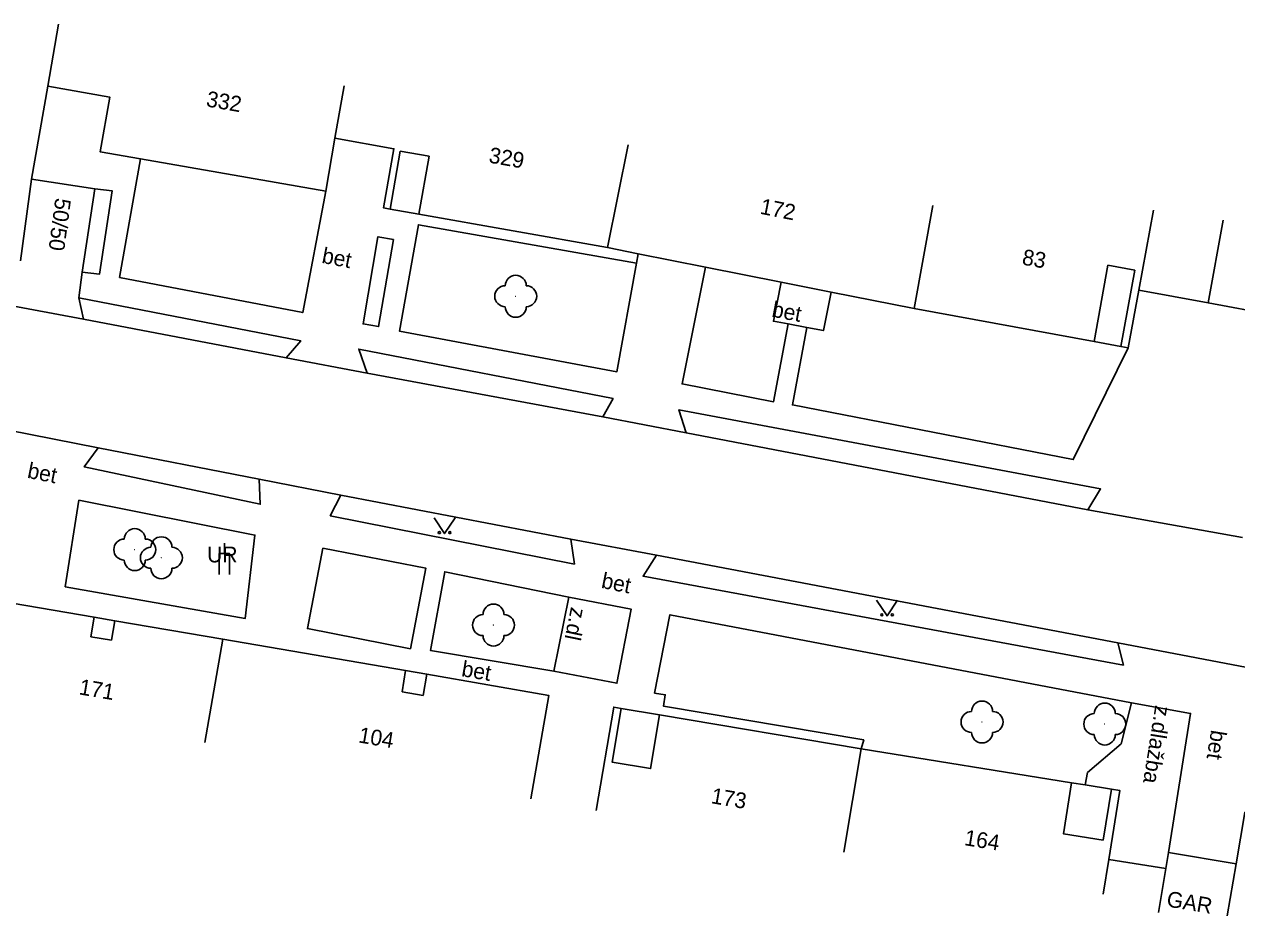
# Model space of a CAD drawing. Extents: x -544674 to -541478, y -1199076 to -1195527.
# Drawn here: x -542149.1 to -542091.3, y -1198664.8 to -1198622.2 of the extents above; entities that cross this region are included whole.
import ezdxf

# ---------------------------------------------------------------- set-up
doc = ezdxf.new("R2010")
doc.units = 0
for name, color, linetype in [('BUDOVY_MĚŘ', 7, 'Continuous'), ('POMOC_POPIS', 7, 'Continuous'), ('ROZHRANÍ_PLOCH', 7, 'Continuous'), ('ZELEŇ', 7, 'Continuous'), ('ZN_DOPLŇKOVÉ', 7, 'Continuous'), ('ZN_KULTUR', 7, 'Continuous'), ('Č_POPIS_ORIENT', 7, 'Continuous')]:
    doc.layers.add(name, color=color, linetype=linetype)

msp = doc.modelspace()

# ---------------------------------------------------------------- linework, layer by layer
at = {"layer": 'BUDOVY_MĚŘ'}
for points in [[(-542147.5, -1198622.25), (-542148.02, -1198625.2)], [(-542148.02, -1198625.2), (-542145.06, -1198625.72), (-542145.52, -1198628.33), (-542143.6, -1198628.67)], [(-542134.33, -1198627.69), (-542133.89, -1198625.18)], [(-542134.77, -1198630.21), (-542134.33, -1198627.69)], [(-542131.7, -1198631.06), (-542132.02, -1198631), (-542131.52, -1198628.19), (-542134.33, -1198627.69)], [(-542120.35, -1198628), (-542121.33, -1198632.9)], [(-542143.6, -1198628.67), (-542134.77, -1198630.21)], [(-542130.33, -1198631.3), (-542131.7, -1198631.06)], [(-542121.33, -1198632.9), (-542130.33, -1198631.3)], [(-542105.82, -1198630.89), (-542106.72, -1198635.81)], [(-542095.31, -1198631.11), (-542096.01, -1198634.93)], [(-542091.99, -1198631.59), (-542092.71, -1198635.53)], [(-542121.33, -1198632.9), (-542119.87, -1198633.19)], [(-542119.87, -1198633.19), (-542116.67, -1198633.83)], [(-542116.67, -1198633.83), (-542113.06, -1198634.55)], [(-542113.06, -1198634.55), (-542110.67, -1198635.02)], [(-542110.67, -1198635.02), (-542106.72, -1198635.81)], [(-542096.51, -1198637.68), (-542096.01, -1198634.93)], [(-542092.71, -1198635.53), (-542096.01, -1198634.93)], [(-542106.72, -1198635.81), (-542098.14, -1198637.38)], [(-542098.14, -1198637.38), (-542096.86, -1198637.62)], [(-542096.86, -1198637.62), (-542096.51, -1198637.68)], [(-542145.81, -1198650.53), (-542151.03, -1198649.64)], [(-542144.82, -1198650.7), (-542145.81, -1198650.53)], [(-542139.68, -1198651.57), (-542144.82, -1198650.7)], [(-542140.53, -1198656.5), (-542139.68, -1198651.57)], [(-542130.96, -1198653.07), (-542139.68, -1198651.57)], [(-542129.95, -1198653.24), (-542130.96, -1198653.07)], [(-542124.99, -1198659.18), (-542124.14, -1198654.25), (-542129.95, -1198653.24)], [(-542121.87, -1198659.74), (-542121.04, -1198654.81), (-542120.69, -1198654.87)], [(-542120.69, -1198654.87), (-542118.85, -1198655.18)], [(-542118.85, -1198655.18), (-542109.24, -1198656.8)], [(-542110.07, -1198661.73), (-542109.24, -1198656.8)], [(-542109.24, -1198656.8), (-542099.21, -1198658.42)], [(-542099.21, -1198658.42), (-542098.56, -1198658.52)], [(-542098.56, -1198658.52), (-542097.31, -1198658.72)], [(-542097.31, -1198658.72), (-542096.91, -1198658.79), (-542097.44, -1198662.07)], [(-542091.37, -1198662.28), (-542090.96, -1198659.83), (-542090.59, -1198659.89)], [(-542094.59, -1198661.74), (-542094.72, -1198662.51)], [(-542091.37, -1198662.28), (-542094.59, -1198661.74)], [(-542097.44, -1198662.07), (-542097.71, -1198663.73)], [(-542094.72, -1198662.51), (-542095.07, -1198664.6)], [(-542091.79, -1198664.76), (-542091.37, -1198662.28)]]:
    msp.add_lwpolyline(points, dxfattribs=at)
at = {"layer": 'ROZHRANÍ_PLOCH'}
for points in [[(-542148.79, -1198629.63), (-542148.02, -1198625.2)], [(-542131.22, -1198628.3), (-542131.7, -1198631.06)], [(-542131.22, -1198628.3), (-542129.84, -1198628.54)], [(-542129.84, -1198628.54), (-542130.33, -1198631.3)], [(-542134.77, -1198630.21), (-542135.86, -1198636), (-542144.59, -1198634.32), (-542143.6, -1198628.67)], [(-542149.31, -1198633.53), (-542148.79, -1198629.63)], [(-542148.79, -1198629.63), (-542145.77, -1198630.1)], [(-542145.77, -1198630.1), (-542144.95, -1198630.19), (-542145.55, -1198634.16), (-542146.37, -1198634.07)], [(-542145.77, -1198630.1), (-542146.37, -1198634.07)], [(-542119.95, -1198633.65), (-542130.35, -1198631.81), (-542131.25, -1198636.89), (-542120.89, -1198638.82), (-542119.95, -1198633.65)], [(-542131.54, -1198632.51), (-542132.25, -1198636.67), (-542132.99, -1198636.54), (-542132.28, -1198632.38), (-542131.54, -1198632.51)], [(-542119.95, -1198633.65), (-542119.87, -1198633.19)], [(-542098.14, -1198637.38), (-542097.48, -1198633.74)], [(-542097.48, -1198633.74), (-542096.2, -1198633.98)], [(-542146.37, -1198634.07), (-542146.54, -1198635.29)], [(-542116.67, -1198633.83), (-542117.78, -1198639.4), (-542113.42, -1198640.25), (-542112.72, -1198636.54)], [(-542096.86, -1198637.62), (-542096.2, -1198633.98)], [(-542113.06, -1198634.55), (-542113.43, -1198636.41), (-542112.72, -1198636.54)], [(-542136.65, -1198638.16), (-542135.96, -1198637.34), (-542146.54, -1198635.29)], [(-542146.54, -1198635.29), (-542146.32, -1198636.32)], [(-542111.83, -1198636.71), (-542111.04, -1198636.86), (-542110.67, -1198635.02)], [(-542146.32, -1198636.32), (-542150.14, -1198635.6)], [(-542136.65, -1198638.16), (-542146.32, -1198636.32)], [(-542112.72, -1198636.54), (-542111.83, -1198636.71)], [(-542111.83, -1198636.71), (-542112.52, -1198640.4), (-542099.13, -1198643.01), (-542096.51, -1198637.68)], [(-542121.56, -1198640.97), (-542121.07, -1198640.1), (-542133.19, -1198637.74), (-542132.79, -1198638.88)], [(-542132.79, -1198638.88), (-542136.65, -1198638.16)], [(-542121.56, -1198640.97), (-542132.79, -1198638.88)], [(-542098.44, -1198645.4), (-542097.83, -1198644.41), (-542117.93, -1198640.63), (-542117.59, -1198641.73)], [(-542121.56, -1198640.97), (-542117.59, -1198641.73)], [(-542145.61, -1198642.45), (-542149.89, -1198641.61)], [(-542117.59, -1198641.73), (-542098.44, -1198645.4)], [(-542137.94, -1198643.95), (-542137.89, -1198645.14), (-542146.28, -1198643.36), (-542145.61, -1198642.45)], [(-542137.94, -1198643.95), (-542145.61, -1198642.45)], [(-542134.05, -1198644.7), (-542137.94, -1198643.95)], [(-542123.08, -1198646.8), (-542122.91, -1198647.99), (-542134.55, -1198645.69), (-542134.05, -1198644.7)], [(-542123.08, -1198646.8), (-542134.05, -1198644.7)], [(-542147.19, -1198649.07), (-542138.6, -1198650.58), (-542138.14, -1198646.61), (-542146.53, -1198644.95), (-542147.19, -1198649.07)], [(-542098.44, -1198645.4), (-542091.07, -1198646.72)], [(-542123.08, -1198646.8), (-542119, -1198647.57)], [(-542130.73, -1198652.03), (-542135.64, -1198651.07), (-542134.9, -1198647.24), (-542129.99, -1198648.19), (-542130.73, -1198652.03)], [(-542097.01, -1198651.75), (-542096.74, -1198652.81), (-542119.64, -1198648.57), (-542119, -1198647.57)], [(-542119, -1198647.57), (-542097.01, -1198651.75)], [(-542123.18, -1198649.57), (-542129.09, -1198648.36), (-542129.78, -1198652.11), (-542123.9, -1198653.09)], [(-542123.9, -1198653.09), (-542120.89, -1198653.67), (-542120.21, -1198650.14), (-542123.18, -1198649.57)], [(-542123.9, -1198653.09), (-542123.18, -1198649.57)], [(-542096.36, -1198654.61), (-542118.36, -1198650.41), (-542119.09, -1198654.14), (-542118.58, -1198654.22), (-542118.67, -1198654.76), (-542109.12, -1198656.37), (-542109.24, -1198656.8)], [(-542145.81, -1198650.53), (-542145.96, -1198651.46)], [(-542144.82, -1198650.7), (-542144.98, -1198651.62)], [(-542144.98, -1198651.62), (-542145.96, -1198651.46)], [(-542097.01, -1198651.75), (-542089.51, -1198653.18)], [(-542130.96, -1198653.07), (-542131.13, -1198654.08)], [(-542129.95, -1198653.24), (-542130.13, -1198654.25)], [(-542130.13, -1198654.25), (-542131.13, -1198654.08)], [(-542118.85, -1198655.18), (-542119.28, -1198657.74), (-542121.12, -1198657.43), (-542120.69, -1198654.87)], [(-542098.56, -1198658.52), (-542098.46, -1198657.93), (-542096.85, -1198656.56), (-542096.36, -1198654.61)], [(-542096.36, -1198654.61), (-542093.54, -1198655.11), (-542094.59, -1198661.74)], [(-542099.21, -1198658.42), (-542099.6, -1198660.85), (-542097.71, -1198661.15), (-542097.31, -1198658.72)]]:
    msp.add_lwpolyline(points, dxfattribs=at)
at = {"layer": 'ZELEŇ'}
for centre in [(-542125.71, -1198635.22), (-542143.87, -1198647.3), (-542142.6, -1198647.69), (-542126.77, -1198650.9), (-542103.48, -1198655.52), (-542097.63, -1198655.62)]:
    msp.add_circle(centre, 0.0005, dxfattribs=at)
for centre, start, end in [((-542125.71, -1198634.72), 0, 179.99999), ((-542126.21, -1198635.22), 89.99999, 269.99999), ((-542125.21, -1198635.22), 270, 89.99999), ((-542125.71, -1198635.72), 179.99999, 359.99999), ((-542143.87, -1198646.8), 0, 179.99999), ((-542144.37, -1198647.3), 89.99999, 269.99999), ((-542143.37, -1198647.3), 270, 89.99999), ((-542142.6, -1198647.19), 0, 179.99999), ((-542143.1, -1198647.69), 89.99999, 269.99999), ((-542142.1, -1198647.69), 270, 89.99999), ((-542143.87, -1198647.8), 179.99999, 359.99999), ((-542142.6, -1198648.19), 179.99999, 359.99999), ((-542126.77, -1198650.4), 0, 179.99999), ((-542127.27, -1198650.9), 89.99999, 269.99999), ((-542126.27, -1198650.9), 270, 89.99999), ((-542126.77, -1198651.4), 179.99999, 359.99999), ((-542103.48, -1198655.02), 0, 179.99999), ((-542103.98, -1198655.52), 89.99999, 269.99999), ((-542102.98, -1198655.52), 270, 89.99999), ((-542098.13, -1198655.62), 89.99999, 269.99999), ((-542097.63, -1198655.12), 0, 179.99999), ((-542097.13, -1198655.62), 270, 89.99999), ((-542103.48, -1198656.02), 179.99999, 359.99999), ((-542097.63, -1198656.12), 179.99999, 359.99999)]:
    msp.add_arc(centre, 0.5, start, end, dxfattribs=at)
at = {"layer": 'ZN_DOPLŇKOVÉ'}
msp.add_line((-542139.6, -1198647.49), (-542139.6, -1198646.99), dxfattribs=at)
for points in [[(-542089.63, -1198636.11), (-542092.71, -1198635.53)], [(-542139.85, -1198648.49), (-542139.85, -1198647.49), (-542139.35, -1198647.49), (-542139.35, -1198648.49)], [(-542094.72, -1198662.51), (-542097.44, -1198662.07)]]:
    msp.add_lwpolyline(points, dxfattribs=at)
at = {"layer": 'ZN_KULTUR'}
for points in [[(-542129.6, -1198645.79), (-542129.1, -1198646.54), (-542128.6, -1198645.79)], [(-542108.51, -1198649.71), (-542108.01, -1198650.46), (-542107.51, -1198649.71)]]:
    msp.add_lwpolyline(points, dxfattribs=at)
for centre in [(-542129.35, -1198646.49), (-542128.85, -1198646.49), (-542108.26, -1198650.41), (-542107.76, -1198650.41)]:
    msp.add_circle(centre, 0.05, dxfattribs=at)

# ---------------------------------------------------------------- texts
at = {"layer": 'POMOC_POPIS'}
for s, rotation, p in [('50/50', 262.40997, (-542147.65, -1198630.51)), ('bet', 348.98, (-542134.99, -1198633.62)), ('bet', 349.33999, (-542113.54, -1198636.19)), ('bet', 348.54999, (-542149.03, -1198643.87)), ('bet', 348.54999, (-542121.67, -1198649.12)), ('z.dl', 258.44, (-542123.07, -1198650.01)), ('bet', 350.21999, (-542128.33, -1198653.33)), ('z.dlažba', 260.99998, (-542095.22, -1198654.7)), ('bet', 260.99998, (-542092.56, -1198655.87)), ('GAR', 350.44001, (-542094.72, -1198664.31))]:
    msp.add_text(s, height=0.75, rotation=rotation, dxfattribs=at).set_placement(p)
msp.add_text('UR', height=0.75, dxfattribs=at).set_placement((-542140.42, -1198647.91))
at = {"layer": 'Č_POPIS_ORIENT'}
for s, rotation, p in [('332', 350.08002, (-542140.5, -1198626.16)), ('329', 349.91999, (-542127.03, -1198628.84)), ('172', 348.73999, (-542114.1, -1198631.28)), ('83', 349.61999, (-542101.61, -1198633.7)), ('171', 350.35, (-542146.56, -1198654.2)), ('104', 350.21999, (-542133.24, -1198656.49)), ('173', 350.42998, (-542116.43, -1198659.39)), ('164', 350.83002, (-542104.36, -1198661.39))]:
    msp.add_text(s, height=0.75, rotation=rotation, dxfattribs=at).set_placement(p)

doc.saveas('drawing.dxf')
